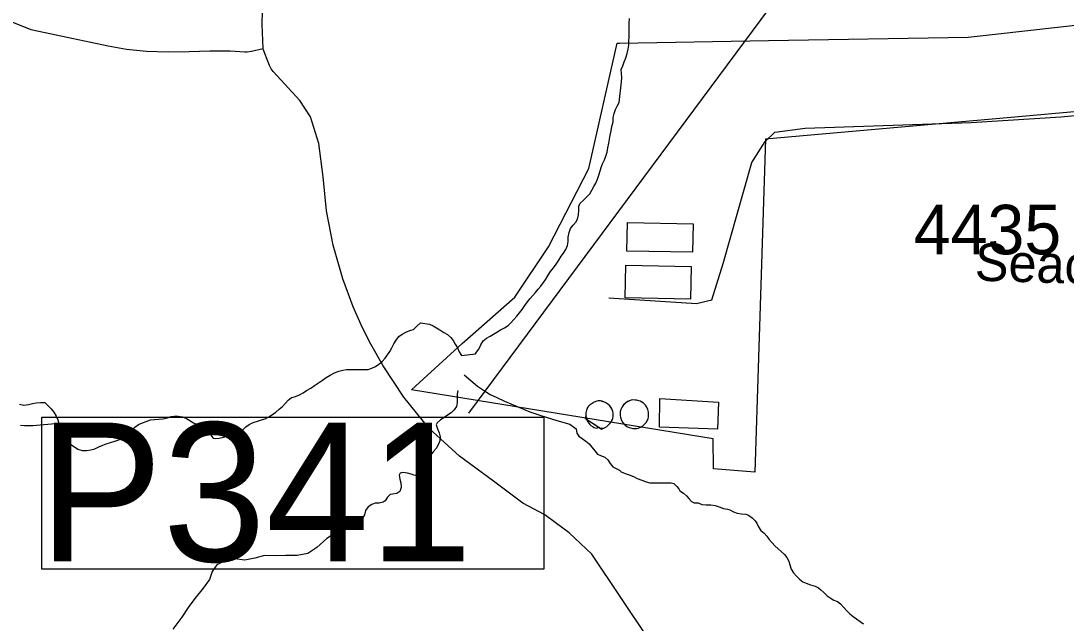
# Model space of a CAD drawing. Extents: x 1662474 to 1856135, y 779280 to 917889.
# Drawn here: x 1694071 to 1696708, y 863425 to 864945 of the extents above; entities that cross this region are included whole.
import ezdxf

# ---------------------------------------------------------------- set-up
doc = ezdxf.new("R2010")
doc.units = 0
for name, color, linetype in [('Exist Boundary Political City Limit New', 7, 'Continuous'), ('Exist Hydrographic Creek Single Shore', 7, 'Continuous'), ('Exist Hydrographic Misc Water Feature', 7, 'Continuous'), ('Exist Road Non-System Type 51', 7, 'Continuous'), ('Exist Road Secondary Structure Pipe Number Label', 7, 'Continuous'), ('Exist Road Secondary Type 51 Label', 7, 'Continuous'), ('Exist Road Secondary Type 51 Number Label', 7, 'Continuous'), ('Map Preparation Boundary City Limit Buffer Line', 7, 'Continuous')]:
    doc.layers.add(name, color=color, linetype=linetype)

msp = doc.modelspace()

# ---------------------------------------------------------------- linework, layer by layer
at = {"layer": 'Exist Boundary Political City Limit New'}
msp.add_lwpolyline([(1696753.2, 864936.5), (1696764.5, 864739.4), (1696962.6, 864756.9), (1697209.9, 864912.8), (1697220.2, 864897.2), (1696965.2, 864736.4), (1696765.8, 864718.8), (1696549.6, 864699.6), (1695949.2, 864646.6), (1695922.6, 863806.1), (1695818.1, 863814.1), (1695817.8, 863889.8), (1695056.6, 864013.6), (1695184.5, 864130.9), (1695317.6, 864247.6), (1695402.4, 864374.4), (1695504.1, 864572.5), (1695575.5, 864889.3), (1695580.9, 864889.1), (1695957, 864895.6), (1696460.5, 864904.4), (1696536.6, 864912.8), (1696753.2, 864936.5)], dxfattribs=at)
at = {"layer": 'Exist Hydrographic Creek Single Shore'}
for points in [[(1695218.1, 864104.6), (1695220.4, 864109.1), (1695226, 864116.6), (1695231.5, 864127.1), (1695237.5, 864137.4), (1695245.9, 864144.2), (1695255.1, 864149.4), (1695263.5, 864154.7), (1695271.9, 864159.4), (1695280.8, 864164.9), (1695291.2, 864170.4), (1695300.2, 864175.9), (1695307.2, 864183.1), (1695314.4, 864191.2), (1695322, 864200.1), (1695329.1, 864208.5), (1695335.4, 864216.9), (1695342.2, 864226.6), (1695349.2, 864236.1), (1695355.9, 864244.2), (1695362.4, 864251.6), (1695369, 864259.2), (1695376.4, 864267.6), (1695382.4, 864275.2), (1695389.1, 864284.6), (1695395.2, 864293.2), (1695401.5, 864303.2), (1695407.2, 864312.9), (1695414.6, 864321.9), (1695421.8, 864330.6), (1695428, 864341.1), (1695434.4, 864350.8), (1695439.6, 864358.6), (1695445.9, 864367.8), (1695450.1, 864378.3), (1695451.6, 864388.6), (1695451.9, 864398.8), (1695454.2, 864410.9), (1695457.6, 864420.8), (1695464.5, 864429.5), (1695471.4, 864437.1), (1695475.5, 864444.4), (1695477.6, 864455.5), (1695478.6, 864467.3), (1695478.6, 864477.8), (1695481.6, 864485.1), (1695489.8, 864491.7), (1695497.9, 864499.8), (1695506, 864508.8), (1695511.8, 864517.4), (1695516.2, 864526.9), (1695521.2, 864535.5), (1695525.9, 864545.2), (1695529.4, 864555.8), (1695532.5, 864567), (1695535.6, 864577.5), (1695538.2, 864584.6), (1695543, 864594.8), (1695546.9, 864603.8), (1695549.8, 864614), (1695551.9, 864625), (1695554, 864636.3), (1695555.9, 864646.6), (1695557.6, 864656.8), (1695559.8, 864667.2), (1695562.1, 864678.6), (1695565, 864690.4), (1695565.5, 864701.1), (1695567.4, 864711.6), (1695571.4, 864721.1), (1695575.5, 864729.8), (1695580.2, 864738.9), (1695586.5, 864791.4), (1695587.1, 864802.4), (1695585.8, 864822.1), (1695589.4, 864831.6), (1695592.9, 864841.8), (1695597, 864851.5), (1695600.8, 864863.1), (1695602.9, 864874.1), (1695604.4, 864883.8), (1695605.1, 864894.3), (1695605.5, 864905.1), (1695605.5, 864916.3), (1695605.8, 864927.4), (1695605.8, 864939.7), (1695606.5, 864951)], [(1695043.8, 864160.5), (1695054.9, 864164.1), (1695061.6, 864166.2), (1695069, 864173.6), (1695079, 864182.8), (1695101.8, 864179.6), (1695111, 864175.2), (1695119.9, 864170.2), (1695128, 864164.9), (1695138.5, 864158.6), (1695147.2, 864153.6), (1695155.4, 864146.1), (1695161.4, 864137.9), (1695166.9, 864129), (1695172.6, 864119.6), (1695176.9, 864109.6), (1695182.9, 864100.1), (1695218.1, 864104.6)], [(1694167, 863928.8), (1694169.4, 863918.2), (1694172.5, 863908.2), (1694176.6, 863898.6), (1694181.9, 863889.9), (1694189.2, 863882), (1694197.4, 863875.8), (1694206.4, 863869.7), (1694215.2, 863864.4), (1694226, 863860.8), (1694236.8, 863860.8), (1694247.8, 863862.1), (1694257.8, 863864.9), (1694268, 863869.7), (1694277.8, 863873.9), (1694286.1, 863877.6), (1694297.4, 863880.7), (1694308.4, 863884.1), (1694318.6, 863887.8), (1694329.1, 863892.2), (1694337.2, 863896.7), (1694345.4, 863904.1), (1694352.2, 863911.7), (1694359.1, 863919.3), (1694368, 863926.4), (1694377.8, 863930.6), (1694387.1, 863934.2), (1694397.9, 863938.2), (1694408.6, 863938.7), (1694419.1, 863939.5), (1694429.4, 863940.8), (1694440.8, 863942.9), (1694450.6, 863946.1), (1694458, 863947.1), (1694468.2, 863946.9), (1694478.8, 863945.6), (1694489, 863941.6), (1694497.6, 863936.4), (1694506.6, 863930.6), (1694516, 863926.4), (1694526.8, 863923.8), (1694537, 863919.8), (1694544.4, 863916.4), (1694548, 863906.7), (1694552, 863896.7), (1694556.4, 863891.4), (1694561.1, 863890.7), (1694571.6, 863891.4), (1694582.6, 863894.1), (1694592.4, 863897.2), (1694601.9, 863900.9), (1694612.1, 863903.2), (1694622.9, 863905.4), (1694630.5, 863911.9), (1694638.9, 863920.1), (1694647.2, 863926.6), (1694657.2, 863931.6), (1694668.5, 863934.8), (1694678.2, 863937.9), (1694687.9, 863940.8), (1694697.1, 863945.8), (1694706.2, 863951.1), (1694714.4, 863957.6), (1694722.9, 863964.9), (1694730.8, 863972.1), (1694738.9, 863979.9), (1694745.6, 863988.1), (1694753.5, 863994.6), (1694763.8, 863997.2), (1694774, 864001.4), (1694783.1, 864006.4), (1694792.1, 864012.2), (1694802.4, 864018.2), (1694812, 864024.5), (1694822, 864031.1), (1694832, 864037.9), (1694841.5, 864044.5), (1694851.1, 864050.8), (1694862.1, 864056.3), (1694873.2, 864060.8), (1694883.5, 864063.1), (1694892.9, 864064.9), (1694903.9, 864064.9), (1694914.6, 864064.7), (1694925.8, 864064.7), (1694935.4, 864064.7), (1694947.5, 864065.5), (1694956.4, 864068.6), (1694966.1, 864072.8), (1694974, 864078.3), (1694982.6, 864085.2), (1694990, 864093.3), (1695000, 864107.8), (1695001.8, 864110.6), (1695007, 864120.1), (1695012, 864130.1), (1695018.1, 864139.5), (1695024.9, 864148.4), (1695033.2, 864154.7), (1695043.8, 864160.5)], [(1695189.2, 864051.3), (1695223.4, 864023.2), (1695233.5, 864015.9), (1695240.9, 864011.1), (1695254.8, 864001.7), (1695271.9, 863994.1), (1695290.8, 863985.4), (1695323.2, 863972.1), (1695355.1, 863957.9), (1695382.4, 863949.2), (1695423, 863936.4), (1695455.6, 863927.2), (1695472.1, 863915.1), (1695473.8, 863904.6), (1695478.6, 863897), (1695487.4, 863890.7), (1695496, 863884.4), (1695504.6, 863877.6), (1695511.8, 863869.4), (1695518.9, 863860.2), (1695525.4, 863851.8), (1695533.5, 863847.9), (1695544, 863843.9), (1695552.1, 863836.9), (1695557.6, 863827.4), (1695564.8, 863819.3), (1695574.2, 863814.3), (1695581, 863810.9), (1695585.8, 863806.9), (1695595.8, 863802.8), (1695606, 863798.8), (1695616.5, 863794.6), (1695626.1, 863790.2), (1695637.2, 863785.9), (1695648.5, 863781.8), (1695657.6, 863779.4), (1695668.8, 863778.6), (1695679.8, 863779.1), (1695690.2, 863779.4), (1695700.5, 863779.4), (1695711.5, 863779.1), (1695718, 863777.1), (1695726.1, 863769.9), (1695730.6, 863764.2), (1695733.2, 863758.9), (1695742.8, 863752.9), (1695750.6, 863746.3), (1695755.9, 863739.2), (1695762.9, 863731.6), (1695769.2, 863728.5), (1695780, 863728.2), (1695788.9, 863724), (1695800.1, 863723.2), (1695811.8, 863723.2), (1695822.8, 863721.9), (1695832.5, 863718.2), (1695843.2, 863714.3), (1695854, 863712.8), (1695859.8, 863711.2), (1695869, 863705.6), (1695878.4, 863702.2), (1695888.6, 863700.7), (1695899.6, 863700.1), (1695906.8, 863697), (1695915.6, 863690.4), (1695923.5, 863683.4), (1695927.5, 863677.3), (1695931.6, 863667.6), (1695937.5, 863658.7), (1695946.1, 863651.9), (1695952.6, 863644.5), (1695958.8, 863636.1), (1695966, 863627.9), (1695973.4, 863620.4), (1695981.2, 863612.8), (1695988.9, 863605.7), (1695997.5, 863597.8), (1696003.4, 863590.2), (1696008, 863581.5), (1696011.2, 863571.6), (1696014.1, 863561.1), (1696020.4, 863551.6), (1696027.5, 863543.4)], [(1695173.1, 864012.4), (1695172.1, 864002.8), (1695171.6, 863993.1), (1695171.6, 863981.8), (1695170.2, 863971.5), (1695164.5, 863963.4), (1695156.4, 863956), (1695147, 863949.5), (1695138, 863943.4), (1695129.9, 863937.7), (1695121.5, 863930.6), (1695118.4, 863925.3), (1695122, 863915.6), (1695126.5, 863905.6), (1695128.6, 863895.4), (1695128, 863885.2), (1695124.1, 863874.7), (1695118.6, 863865.5), (1695111.2, 863857.4), (1695104.1, 863848.9), (1695095.5, 863842.6), (1695087.6, 863838.2), (1695078.5, 863831.4), (1695075.2, 863824.8), (1695075.5, 863814.8), (1695074.8, 863803.3), (1695070.6, 863799.1), (1695064.8, 863797.8), (1695055.9, 863800.7), (1695046.6, 863803.8), (1695035.1, 863804.9), (1695027.8, 863803.3), (1695025.4, 863798.1), (1695027, 863788.6), (1695029.4, 863778.6), (1695030.4, 863767.1), (1695027, 863757.4), (1695019.4, 863752.4), (1695008.6, 863750.8), (1695002.6, 863749.2), (1695000, 863746.9), (1694996.2, 863743.2), (1694990.5, 863733.8), (1694985.5, 863729.8), (1694975.2, 863727.4), (1694964.8, 863727.4), (1694956.6, 863724.3), (1694947.5, 863718.2), (1694940.9, 863709.3), (1694937.8, 863698.6), (1694933, 863690.2), (1694927, 863686.8), (1694917.2, 863684.4), (1694907.6, 863679.4), (1694899.2, 863672.9), (1694893.6, 863666), (1694877.1, 863661.6), (1694842.8, 863638.4), (1694817.9, 863615.6), (1694795.2, 863600.7), (1694768, 863595.4), (1694739.4, 863595.4), (1694714.6, 863594.9), (1694685.5, 863595.7), (1694661.6, 863589.1), (1694636.2, 863583.4), (1694609.8, 863586.8), (1694586.4, 863581.8), (1694565.9, 863572.3), (1694553.8, 863555.6), (1694547, 863534.8), (1694531, 863513.2), (1694510.2, 863487.3), (1694492.9, 863464.2), (1694477.1, 863439.5), (1694454.4, 863409.9)], [(1694068.2, 863977.3), (1694078.8, 863975.4), (1694090.6, 863976.5), (1694100.5, 863978.9), (1694110.2, 863980.9), (1694120.5, 863982.2), (1694131.8, 863981.8), (1694139.6, 863973.9), (1694147.5, 863965.8), (1694154.1, 863957.3), (1694160.6, 863947.6), (1694164.9, 863938.4), (1694167, 863928.8)], [(1694167, 863928.8), (1694101.4, 863922.7), (1694091.1, 863922.7), (1694080.6, 863922.9), (1694070.4, 863924)], [(1696027.5, 863543.4), (1696034.8, 863536.1), (1696043.8, 863529.3), (1696052.1, 863525.4), (1696063.1, 863521.9), (1696074.8, 863518.2), (1696083.4, 863514.1), (1696089.4, 863509.1), (1696096.8, 863502), (1696104.9, 863494.1), (1696112.2, 863488.6), (1696121.6, 863483.1), (1696130.9, 863479.4), (1696139, 863473.4), (1696146.4, 863464.8), (1696154.8, 863456.3), (1696161.9, 863448.7), (1696170.8, 863441.9), (1696178.9, 863435.6), (1696187.9, 863428.8), (1696196.8, 863423.2)]]:
    msp.add_lwpolyline(points, dxfattribs=at)
at = {"layer": 'Exist Hydrographic Misc Water Feature'}
for p, q in [((1695498, 863939.6), (1695529, 863919.5)), ((1695498, 863939.6), (1695535.9, 863914.9)), ((1695529, 863919.5), (1695533.2, 863916.7))]:
    msp.add_line(p, q, dxfattribs=at)
for points in [[(1695600, 864364.2), (1695601.5, 864436.4), (1695766.6, 864433), (1695765.1, 864360.9), (1695600, 864364.2)], [(1695600, 864364.2), (1695601.5, 864436.4), (1695766.6, 864433), (1695765.1, 864360.9), (1695600, 864364.2)], [(1695595.2, 864246.2), (1695596.9, 864328.3), (1695761.7, 864324.9), (1695760, 864242.9), (1695595.2, 864246.2)], [(1695595.2, 864246.2), (1695596.9, 864328.3), (1695761.7, 864324.9), (1695760, 864242.9), (1695595.2, 864246.2)], [(1695535.9, 863914.9), (1695543.7, 863918.2), (1695549.3, 863921.3), (1695551.9, 863923.7), (1695554.4, 863926.2), (1695556.6, 863928.6), (1695560.5, 863933.4), (1695563.3, 863939.1), (1695564.9, 863945.6), (1695565.1, 863948.9), (1695564.9, 863955.5), (1695564.2, 863958.8), (1695563.3, 863962), (1695562.1, 863965.4), (1695556.7, 863973.7), (1695552, 863977.9), (1695546.5, 863981.3), (1695543.6, 863983), (1695537.3, 863984.8), (1695533.6, 863985.6), (1695527.6, 863985.7), (1695524.2, 863985), (1695517.7, 863982.7), (1695514.5, 863981.1), (1695509.4, 863977.9), (1695506.8, 863975.6), (1695503.4, 863972.3), (1695500.8, 863969.1), (1695498.3, 863962.6), (1695497.3, 863959.4), (1695496.7, 863956), (1695496.3, 863949.4), (1695494.6, 863942.1), (1695498, 863939.6)], [(1695533.2, 863916.7), (1695537, 863916.6), (1695540.2, 863917.4), (1695543.7, 863918.2), (1695549.3, 863921.3), (1695551.9, 863923.7), (1695554.4, 863926.2), (1695556.6, 863928.6), (1695560.5, 863933.4), (1695562, 863936.6), (1695564.1, 863942.4), (1695564.9, 863945.6), (1695565.1, 863948.9), (1695564.9, 863955.5), (1695564.2, 863958.8), (1695563.3, 863962), (1695562.1, 863965.4), (1695559.1, 863970.3), (1695556.7, 863973.7), (1695552, 863977.9), (1695546.5, 863981.3), (1695543.6, 863983), (1695540.4, 863983.9), (1695533.6, 863985.6), (1695527.6, 863985.7), (1695524.2, 863985), (1695517.7, 863982.7), (1695514.5, 863981.1), (1695509.4, 863977.9), (1695506.8, 863975.6), (1695503.4, 863972.3), (1695500.8, 863969.1), (1695499.6, 863965.8), (1695498.3, 863962.6), (1695497.3, 863959.4), (1695496.7, 863956), (1695496.3, 863949.4), (1695497.2, 863942.9), (1695498, 863939.6)], [(1695584.9, 863964.1), (1695583.2, 863958.3), (1695582.9, 863955.1), (1695582.6, 863951.8), (1695582.9, 863948.5), (1695583.5, 863945.2), (1695584.3, 863941.9), (1695585.1, 863938.7), (1695588.1, 863932.8), (1695592.1, 863927.8), (1695594.6, 863925.3), (1695599.8, 863921.1), (1695605.6, 863918.6), (1695612, 863916.7), (1695615.1, 863915.9), (1695621.6, 863916.6), (1695625, 863916.5), (1695628.3, 863917.2), (1695634.5, 863919.6), (1695640, 863922.8), (1695642.5, 863925.1), (1695644.9, 863927.6), (1695648.9, 863932.4), (1695650.6, 863935.7), (1695653.1, 863941.4), (1695654, 863944.6), (1695654.5, 863947.9), (1695654.7, 863951.2), (1695654.6, 863954.5), (1695654.2, 863957.7), (1695653.7, 863961), (1695652.8, 863964.3), (1695650.2, 863970.1), (1695646.5, 863975.2), (1695644.3, 863977.6), (1695641.9, 863980.2), (1695636.4, 863983.6), (1695633.5, 863985.3), (1695627.2, 863987.1), (1695624, 863987.9), (1695620.6, 863988), (1695614.1, 863988.2), (1695610.9, 863987.4), (1695607.8, 863986.5), (1695604.7, 863985), (1695599, 863982.7), (1695596.3, 863980.3), (1695593.7, 863977.8), (1695589.6, 863973), (1695586.2, 863967.4), (1695584.9, 863964.1)], [(1695584.9, 863964.1), (1695583.2, 863958.3), (1695582.9, 863955.1), (1695582.6, 863951.8), (1695582.9, 863948.5), (1695583.5, 863945.2), (1695585.1, 863938.7), (1695588.1, 863932.8), (1695592.1, 863927.8), (1695594.6, 863925.3), (1695599.8, 863921.1), (1695605.6, 863918.6), (1695612, 863916.7), (1695615.1, 863915.9), (1695625, 863916.5), (1695628.3, 863917.2), (1695634.5, 863919.6), (1695640, 863922.8), (1695642.5, 863925.1), (1695644.9, 863927.6), (1695648.9, 863932.4), (1695652, 863938), (1695653.1, 863941.4), (1695654, 863944.6), (1695654.5, 863947.9), (1695654.7, 863951.2), (1695654.6, 863954.5), (1695654.2, 863957.7), (1695653.7, 863961), (1695652.8, 863964.3), (1695650.2, 863970.1), (1695646.5, 863975.2), (1695644.3, 863977.6), (1695641.9, 863980.2), (1695633.5, 863985.3), (1695627.2, 863987.1), (1695624, 863987.9), (1695620.6, 863988), (1695614.1, 863988.2), (1695607.8, 863986.5), (1695601.7, 863984.3), (1695591.5, 863976.3), (1695587.6, 863970.5), (1695586.2, 863967.4), (1695584.9, 863964.1)], [(1695682.5, 863919.5), (1695683.1, 863991.7), (1695831, 863982.9), (1695828.6, 863914.9), (1695682.5, 863919.5)], [(1695682.5, 863919.5), (1695683.1, 863991.7), (1695831, 863982.9), (1695828.6, 863914.9), (1695682.5, 863919.5)], [(1695498, 863939.6), (1695500.7, 863933.7), (1695504.6, 863928.8), (1695506.8, 863926.3), (1695509.2, 863923.8), (1695514.6, 863920.4), (1695517.6, 863918.7), (1695524, 863916.9), (1695529, 863919.5)]]:
    msp.add_lwpolyline(points, dxfattribs=at)
at = {"layer": 'Exist Road Non-System Type 51'}
for points in [[(1694682.1, 864875.8), (1694679.9, 864935.6), (1694680.5, 864971.1)], [(1694044.5, 864944.4), (1694096.2, 864923), (1694148.9, 864912.1), (1694200.1, 864901.6), (1694247.5, 864891.2), (1694291.6, 864881.9), (1694337.5, 864873.5), (1694387.8, 864868.7), (1694442.9, 864867.4), (1694495.8, 864867.9), (1694548.1, 864869.4), (1694599.2, 864869.2), (1694636.2, 864867.4), (1694642.5, 864867.4), (1694652.9, 864868.9), (1694682.1, 864875.8)], [(1695727.1, 863276), (1695511.8, 863599.2), (1695454.1, 863652.4), (1695422.5, 863676.4), (1695392.9, 863698.4), (1695337.2, 863727.4), (1695263.2, 863783.2), (1695177.9, 863846), (1695101.1, 863916.4), (1695037.5, 863995.6), (1694985.2, 864074.2), (1694953.9, 864129.2), (1694933.4, 864170.1), (1694909.6, 864223.4), (1694883.4, 864293.8), (1694859.1, 864378.9), (1694842.1, 864465.9), (1694833.9, 864551.8), (1694823.2, 864635.6), (1694801.5, 864702.8), (1694774.6, 864744.5), (1694707.9, 864817.4), (1694702.9, 864823.7), (1694698.4, 864832.4), (1694686.4, 864862.8), (1694682.9, 864871.9), (1694682.2, 864874), (1694682.1, 864875.8)], [(1695554, 864245.9), (1695775.3, 864231.5), (1695813.8, 864241.1), (1695842.7, 864332.5), (1695914.9, 864587.5), (1695948.6, 864640.4), (1695972.6, 864664.4), (1696049.6, 864674), (1696468.3, 864688.5), (1696694.5, 864702.9), (1696848.5, 864717.3), (1696997.6, 864751), (1697078.8, 864777.8), (1697218, 864837), (1697275.1, 864870.1)]]:
    msp.add_lwpolyline(points, dxfattribs=at)
at = {"layer": 'Exist Road Secondary Structure Pipe Number Label'}
msp.add_line((1696526.8, 865742.9), (1695200.7, 863954.7), dxfattribs=at)
msp.add_lwpolyline([(1694123.9, 863945), (1695390.1, 863945), (1695390.1, 863561.1), (1694123.9, 863561.1)], close=True, dxfattribs=at)
at = {"layer": 'Map Preparation Boundary City Limit Buffer Line'}
msp.add_lwpolyline([(1696753.2, 864936.5), (1696764.5, 864739.4), (1696962.6, 864756.9), (1697209.9, 864912.8), (1697220.2, 864897.2), (1696965.2, 864736.4), (1696765.8, 864718.8), (1696549.6, 864699.6), (1695949.2, 864646.6), (1695922.6, 863806.1), (1695818.1, 863814.1), (1695817.8, 863889.8), (1695056.6, 864013.6), (1695184.5, 864130.9), (1695317.6, 864247.6), (1695402.4, 864374.4), (1695504.1, 864572.5), (1695575.5, 864889.3), (1695580.9, 864889.1), (1695957, 864895.6), (1696460.5, 864904.4), (1696536.6, 864912.8), (1696753.2, 864936.5)], dxfattribs=at)

# ---------------------------------------------------------------- texts
at = {"layer": 'Exist Road Secondary Structure Pipe Number Label'}
msp.add_text('P341', height=350, dxfattribs=at).set_placement((1694116.8, 863580.9))
at = {"layer": 'Exist Road Secondary Type 51 Label'}
msp.add_text('Seacrest Dr', height=95, rotation=358.2087, dxfattribs=at).set_placement((1696476.5, 864289.7))
at = {"layer": 'Exist Road Secondary Type 51 Number Label'}
msp.add_text('4435', height=125, dxfattribs=at).set_placement((1696323.4, 864355.9))

doc.saveas('drawing.dxf')
